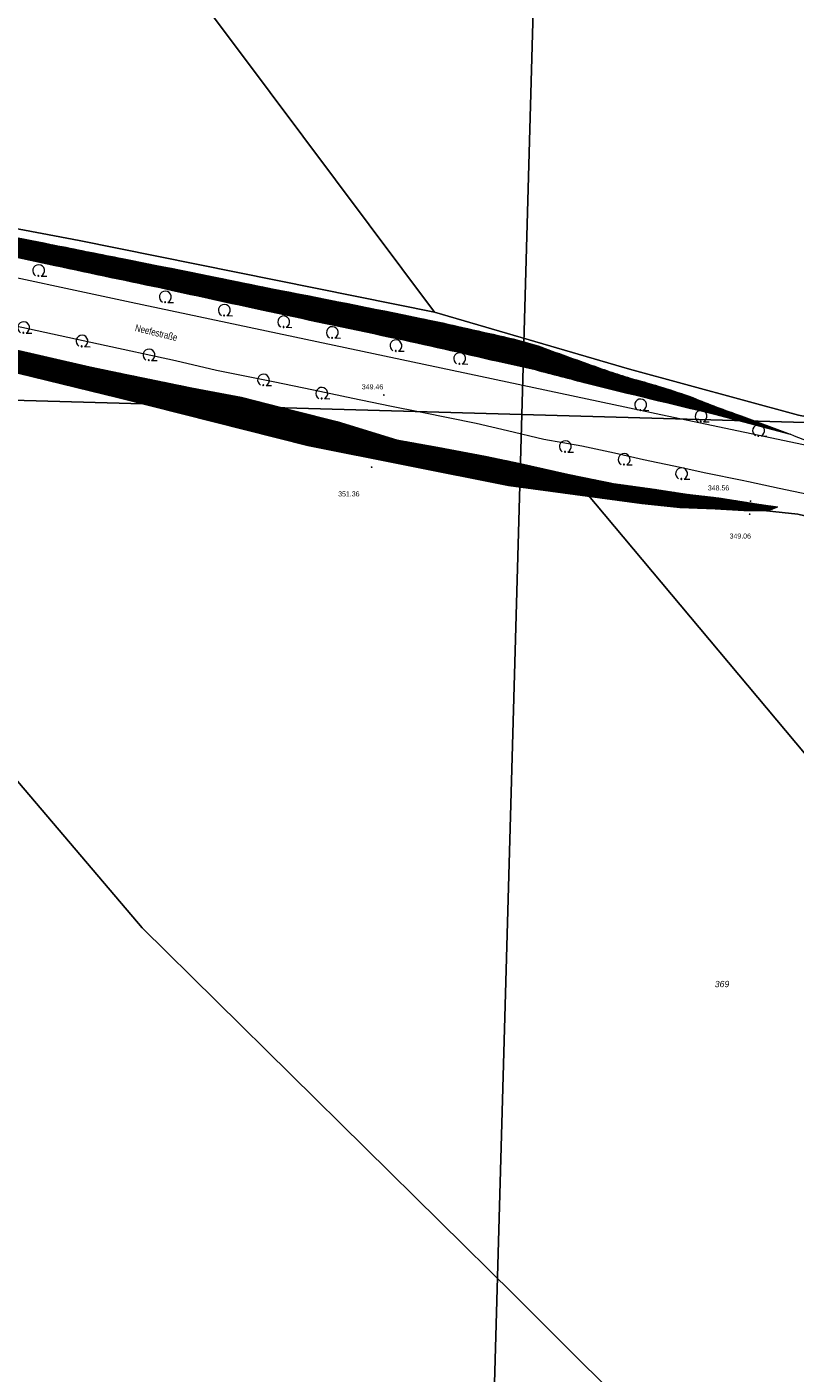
# Model space of a CAD drawing. Header units: metres. Extents: x 345144 to 348639, y 5629211 to 5635235.
# Tile 813 of 1056: x 347294 to 347397, y 5630323 to 5630504. Entities that reach past the tile are written whole.
import ezdxf
from ezdxf.enums import TextEntityAlignment as Align

# ---------------------------------------------------------------- set-up
doc = ezdxf.new("R2010")
doc.units = ezdxf.units.M
doc.header["$MEASUREMENT"] = 0
for name, color, linetype in [('028 Geländeform', 7, 'Continuous'), ('028 Geländeform Ausg.', 7, 'Continuous'), ('081-083 Topographie', 7, 'Continuous'), ('AX Flurstück', 7, 'Continuous'), ('Blatt', 7, 'Continuous'), ('Definitionslinie', 7, 'Continuous'), ('Präsentationsobjekt -Text (punktförmig)', 7, 'Continuous'), ('Strasse Lokation', 7, 'Continuous')]:
    doc.layers.add(name, color=color, linetype=linetype)
doc.styles.add('ARIAL', font='arial.ttf', dxfattribs={"height": 1})
doc.styles.add('ARIALIT', font='ariali.ttf', dxfattribs={"height": 1})
pattern_1 = [(250.9552151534, (0, 0), (0.1890527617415, -0.065261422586), [])]

# ---------------------------------------------------------------- blocks, each defined once
blk = doc.blocks.new('alk_043x_nrw')
h = blk.add_hatch(color=7)
edge = h.paths.add_edge_path(flags=0)
edge.add_arc((0, 0), 1, 180, 360, ccw=False)
edge.add_arc((0, 0), 1, 0, 180, ccw=False)
blk = doc.blocks.new('alk_7100_nrwx2')
at = {"true_color": 0x2e2e2e}
h = blk.add_hatch(color=250, dxfattribs=at)
edge = h.paths.add_edge_path(flags=0)
edge.add_arc((0.024073, -0.597267), 0.057254, 180, 360, ccw=False)
edge.add_arc((0.024073, -0.597267), 0.057255, 0, 180, ccw=False)
at = {"color": 250, "lineweight": 5, "true_color": 0x2e2e2e, "flags": 128}
blk.add_lwpolyline([(0.349382, -0.597267), (1, -0.597267)], dxfattribs=at)
at = {"color": 250, "lineweight": 5, "true_color": 0x2e2e2e}
for centre, radius, start, end in [((0.024073, 0.012362), 0.690995, -61.91481688, -118.08518312), ((0.024073, -0.597267), 0.057255, 0, 180), ((0.024073, -0.597267), 0.057254, 180, 0)]:
    blk.add_arc(centre, radius, start, end, dxfattribs=at)

msp = doc.modelspace()

# ---------------------------------------------------------------- hatches: boundary and pattern name
at = {"layer": '028 Geländeform', "true_color": 0xb27500}
h = msp.add_hatch(dxfattribs=at)
h.set_pattern_fill('_USER', color=44, scale=0.2, angle=250.95521515, style=0, pattern_type=0)
h.set_pattern_definition(pattern_1)
edge = h.paths.add_edge_path(flags=0)
edge.add_line((347298.132, 5630474.969), (347297.722, 5630472.322))
edge.add_line((347297.722, 5630472.322), (347297.722, 5630472.322))
edge.add_line((347297.722, 5630472.322), (347296.056125, 5630472.676))
edge.add_line((347296.056125, 5630472.676), (347294.390453, 5630473.031047))
edge.add_line((347294.390453, 5630473.031047), (347292.724781, 5630473.386094))
edge.add_line((347292.724781, 5630473.386094), (347291.059313, 5630473.742188))
edge.add_line((347291.059313, 5630473.742188), (347289.393844, 5630474.098281))
edge.add_line((347289.393844, 5630474.098281), (347287.728578, 5630474.455422))
edge.add_line((347287.728578, 5630474.455422), (347286.063313, 5630474.812562))
edge.add_line((347286.063313, 5630474.812562), (347284.39825, 5630475.17075))
edge.add_line((347284.39825, 5630475.17075), (347282.733188, 5630475.528938))
edge.add_line((347282.733188, 5630475.528938), (347281.068328, 5630475.888172))
edge.add_line((347281.068328, 5630475.888172), (347279.403469, 5630476.247406))
edge.add_line((347279.403469, 5630476.247406), (347277.738813, 5630476.607688))
edge.add_line((347277.738813, 5630476.607688), (347276.074156, 5630476.967969))
edge.add_line((347276.074156, 5630476.967969), (347274.409703, 5630477.329297))
edge.add_line((347274.409703, 5630477.329297), (347272.74525, 5630477.690625))
edge.add_line((347272.74525, 5630477.690625), (347271.081, 5630478.053))
edge.add_line((347271.081, 5630478.053), (347271.081, 5630478.053))
edge.add_line((347271.081, 5630478.053), (347269.651125, 5630478.356125))
edge.add_line((347269.651125, 5630478.356125), (347268.221594, 5630478.660906))
edge.add_line((347268.221594, 5630478.660906), (347266.792063, 5630478.965688))
edge.add_line((347266.792063, 5630478.965688), (347265.362875, 5630479.272125))
edge.add_line((347265.362875, 5630479.272125), (347263.933688, 5630479.578563))
edge.add_line((347263.933688, 5630479.578563), (347262.504844, 5630479.886656))
edge.add_line((347262.504844, 5630479.886656), (347261.076, 5630480.19475))
edge.add_line((347261.076, 5630480.19475), (347259.6475, 5630480.5045))
edge.add_line((347259.6475, 5630480.5045), (347258.219, 5630480.81425))
edge.add_line((347258.219, 5630480.81425), (347256.790844, 5630481.125656))
edge.add_line((347256.790844, 5630481.125656), (347255.362688, 5630481.437063))
edge.add_line((347255.362688, 5630481.437063), (347253.934875, 5630481.750125))
edge.add_line((347253.934875, 5630481.750125), (347252.507063, 5630482.063188))
edge.add_line((347252.507063, 5630482.063188), (347251.079594, 5630482.377906))
edge.add_line((347251.079594, 5630482.377906), (347249.652125, 5630482.692625))
edge.add_line((347249.652125, 5630482.692625), (347248.225, 5630483.009))
edge.add_line((347248.225, 5630483.009), (347248.225, 5630483.009))
edge.add_line((347248.225, 5630483.009), (347247.724, 5630483.109))
edge.add_line((347247.724, 5630483.109), (347247.2235, 5630483.211328))
edge.add_line((347247.2235, 5630483.211328), (347246.723, 5630483.313656))
edge.add_line((347246.723, 5630483.313656), (347246.223, 5630483.418313))
edge.add_line((347246.223, 5630483.418313), (347245.723, 5630483.522969))
edge.add_line((347245.723, 5630483.522969), (347245.2235, 5630483.629953))
edge.add_line((347245.2235, 5630483.629953), (347244.724, 5630483.736938))
edge.add_line((347244.724, 5630483.736938), (347244.225, 5630483.84625))
edge.add_line((347244.225, 5630483.84625), (347243.726, 5630483.955563))
edge.add_line((347243.726, 5630483.955563), (347243.2275, 5630484.067203))
edge.add_line((347243.2275, 5630484.067203), (347242.729, 5630484.178844))
edge.add_line((347242.729, 5630484.178844), (347242.231, 5630484.292813))
edge.add_line((347242.231, 5630484.292813), (347241.733, 5630484.406781))
edge.add_line((347241.733, 5630484.406781), (347241.2355, 5630484.523078))
edge.add_line((347241.2355, 5630484.523078), (347240.738, 5630484.639375))
edge.add_line((347240.738, 5630484.639375), (347240.241, 5630484.758))
edge.add_arc((347242.265, 5630482.843), 2.78636, 84.89124835, 136.58508419, ccw=False)
edge.add_line((347242.513, 5630485.617), (347242.698625, 5630485.623375))
edge.add_line((347242.698625, 5630485.623375), (347242.884094, 5630485.626172))
edge.add_line((347242.884094, 5630485.626172), (347243.069563, 5630485.628969))
edge.add_line((347243.069563, 5630485.628969), (347243.254875, 5630485.628188))
edge.add_line((347243.254875, 5630485.628188), (347243.440188, 5630485.627406))
edge.add_line((347243.440188, 5630485.627406), (347243.625344, 5630485.623047))
edge.add_line((347243.625344, 5630485.623047), (347243.8105, 5630485.618687))
edge.add_line((347243.8105, 5630485.618687), (347243.9955, 5630485.61075))
edge.add_line((347243.9955, 5630485.61075), (347244.1805, 5630485.602813))
edge.add_line((347244.1805, 5630485.602813), (347244.365344, 5630485.591297))
edge.add_line((347244.365344, 5630485.591297), (347244.550187, 5630485.579781))
edge.add_line((347244.550187, 5630485.579781), (347244.734875, 5630485.564688))
edge.add_line((347244.734875, 5630485.564688), (347244.919562, 5630485.549594))
edge.add_line((347244.919562, 5630485.549594), (347245.104094, 5630485.530922))
edge.add_line((347245.104094, 5630485.530922), (347245.288625, 5630485.51225))
edge.add_line((347245.288625, 5630485.51225), (347245.473, 5630485.49))
edge.add_line((347245.473, 5630485.49), (347245.473, 5630485.49))
edge.add_line((347245.473, 5630485.49), (347246.05625, 5630485.389625))
edge.add_line((347246.05625, 5630485.389625), (347246.638984, 5630485.286609))
edge.add_line((347246.638984, 5630485.286609), (347247.221719, 5630485.183594))
edge.add_line((347247.221719, 5630485.183594), (347247.803938, 5630485.077938))
edge.add_line((347247.803938, 5630485.077938), (347248.386156, 5630484.972281))
edge.add_line((347248.386156, 5630484.972281), (347248.967859, 5630484.863984))
edge.add_line((347248.967859, 5630484.863984), (347249.549563, 5630484.755687))
edge.add_line((347249.549563, 5630484.755687), (347250.13075, 5630484.64475))
edge.add_line((347250.13075, 5630484.64475), (347250.711938, 5630484.533813))
edge.add_line((347250.711938, 5630484.533813), (347251.292609, 5630484.420234))
edge.add_line((347251.292609, 5630484.420234), (347251.873281, 5630484.306656))
edge.add_line((347251.873281, 5630484.306656), (347252.453438, 5630484.190437))
edge.add_line((347252.453438, 5630484.190437), (347253.033594, 5630484.074219))
edge.add_line((347253.033594, 5630484.074219), (347253.613234, 5630483.955359))
edge.add_line((347253.613234, 5630483.955359), (347254.192875, 5630483.8365))
edge.add_line((347254.192875, 5630483.8365), (347254.772, 5630483.715))
edge.add_line((347254.772, 5630483.715), (347254.772, 5630483.715))
edge.add_line((347254.772, 5630483.715), (347255.23225, 5630483.6235))
edge.add_line((347255.23225, 5630483.6235), (347255.692266, 5630483.530781))
edge.add_line((347255.692266, 5630483.530781), (347256.152281, 5630483.438063))
edge.add_line((347256.152281, 5630483.438063), (347256.612063, 5630483.344125))
edge.add_line((347256.612063, 5630483.344125), (347257.071844, 5630483.250187))
edge.add_line((347257.071844, 5630483.250187), (347257.531391, 5630483.155031))
edge.add_line((347257.531391, 5630483.155031), (347257.990938, 5630483.059875))
edge.add_line((347257.990938, 5630483.059875), (347258.45025, 5630482.9635))
edge.add_line((347258.45025, 5630482.9635), (347258.909562, 5630482.867125))
edge.add_line((347258.909562, 5630482.867125), (347259.368641, 5630482.769531))
edge.add_line((347259.368641, 5630482.769531), (347259.827719, 5630482.671937))
edge.add_line((347259.827719, 5630482.671937), (347260.286562, 5630482.573125))
edge.add_line((347260.286562, 5630482.573125), (347260.745406, 5630482.474312))
edge.add_line((347260.745406, 5630482.474312), (347261.204016, 5630482.374281))
edge.add_line((347261.204016, 5630482.374281), (347261.662625, 5630482.27425))
edge.add_line((347261.662625, 5630482.27425), (347262.121, 5630482.173))
edge.add_line((347262.121, 5630482.173), (347262.121, 5630482.173))
edge.add_line((347262.121, 5630482.173), (347263.439625, 5630481.91175))
edge.add_line((347263.439625, 5630481.91175), (347264.758094, 5630481.649641))
edge.add_line((347264.758094, 5630481.649641), (347266.076563, 5630481.387531))
edge.add_line((347266.076563, 5630481.387531), (347267.394875, 5630481.124563))
edge.add_line((347267.394875, 5630481.124563), (347268.713188, 5630480.861594))
edge.add_line((347268.713188, 5630480.861594), (347270.031344, 5630480.597766))
edge.add_line((347270.031344, 5630480.597766), (347271.3495, 5630480.333938))
edge.add_line((347271.3495, 5630480.333938), (347272.6675, 5630480.06925))
edge.add_line((347272.6675, 5630480.06925), (347273.9855, 5630479.804563))
edge.add_line((347273.9855, 5630479.804563), (347275.303344, 5630479.539016))
edge.add_line((347275.303344, 5630479.539016), (347276.621187, 5630479.273469))
edge.add_line((347276.621187, 5630479.273469), (347277.938875, 5630479.007063))
edge.add_line((347277.938875, 5630479.007063), (347279.256563, 5630478.740656))
edge.add_line((347279.256563, 5630478.740656), (347280.574094, 5630478.473391))
edge.add_line((347280.574094, 5630478.473391), (347281.891625, 5630478.206125))
edge.add_line((347281.891625, 5630478.206125), (347283.209, 5630477.938))
edge.add_line((347283.209, 5630477.938), (347283.209, 5630477.938))
edge.add_line((347283.209, 5630477.938), (347284.141875, 5630477.753375))
edge.add_line((347284.141875, 5630477.753375), (347285.074703, 5630477.568516))
edge.add_line((347285.074703, 5630477.568516), (347286.007531, 5630477.383656))
edge.add_line((347286.007531, 5630477.383656), (347286.940313, 5630477.198563))
edge.add_line((347286.940313, 5630477.198563), (347287.873094, 5630477.013469))
edge.add_line((347287.873094, 5630477.013469), (347288.805828, 5630476.828141))
edge.add_line((347288.805828, 5630476.828141), (347289.738563, 5630476.642813))
edge.add_line((347289.738563, 5630476.642813), (347290.67125, 5630476.45725))
edge.add_line((347290.67125, 5630476.45725), (347291.603938, 5630476.271688))
edge.add_line((347291.603938, 5630476.271688), (347292.536578, 5630476.085891))
edge.add_line((347292.536578, 5630476.085891), (347293.469219, 5630475.900094))
edge.add_line((347293.469219, 5630475.900094), (347294.401813, 5630475.714063))
edge.add_line((347294.401813, 5630475.714063), (347295.334406, 5630475.528031))
edge.add_line((347295.334406, 5630475.528031), (347296.266953, 5630475.341766))
edge.add_line((347296.266953, 5630475.341766), (347297.1995, 5630475.1555))
edge.add_line((347297.1995, 5630475.1555), (347298.132, 5630474.969))
h = msp.add_hatch(dxfattribs=at)
h.set_pattern_fill('_USER', color=44, scale=0.2, angle=250.95521515, style=0, pattern_type=0)
h.set_pattern_definition(pattern_1)
h.paths.add_polyline_path([(347358.852, 5630442.675), (347331.806, 5630448.062), (347331.806, 5630448.062), (347306.207, 5630454.516), (347306.207, 5630454.516), (347285.179, 5630459.643), (347285.179, 5630459.643), (347270.213, 5630462.895), (347270.213, 5630462.895), (347250.528, 5630466.614), (347250.528, 5630466.614), (347233.291, 5630471.503), (347233.291, 5630471.503), (347211.01, 5630476.925), (347211.01, 5630476.925), (347198.572, 5630480.52), (347198.572, 5630480.52), (347196.335, 5630481.585), (347196.335, 5630481.585), (347195.262, 5630482.769), (347195.262, 5630482.769), (347196.696, 5630482.554), (347196.696, 5630482.554), (347200.371, 5630481.317), (347200.371, 5630481.317), (347205.441, 5630480.201), (347205.441, 5630480.201), (347209.5, 5630479.132), (347209.5, 5630479.132), (347213.233, 5630478.408), (347213.233, 5630478.408), (347216.8, 5630477.775), (347216.8, 5630477.775), (347220.508, 5630477.177), (347220.508, 5630477.177), (347224.369, 5630476.366), (347224.369, 5630476.366), (347228.212, 5630475.31), (347228.212, 5630475.31), (347231.827, 5630474.421), (347231.827, 5630474.421), (347235.834, 5630473.672), (347235.834, 5630473.672), (347239.191, 5630473.006), (347239.191, 5630473.006), (347244.334, 5630471.662), (347244.334, 5630471.662), (347248.264, 5630470.59), (347248.264, 5630470.59), (347252.214, 5630469.535), (347252.214, 5630469.535), (347255.816, 5630468.642), (347255.816, 5630468.642), (347259.987, 5630467.901), (347259.987, 5630467.901), (347264.673, 5630467.2), (347264.673, 5630467.2), (347268.971, 5630466.443), (347268.971, 5630466.443), (347273.73, 5630465.351), (347273.73, 5630465.351), (347277.981, 5630464.628), (347277.981, 5630464.628), (347283.073, 5630463.495), (347283.073, 5630463.495), (347287.444, 5630462.293), (347287.444, 5630462.293), (347291.727, 5630461.133), (347291.727, 5630461.133), (347296.235, 5630460.073), (347296.235, 5630460.073), (347302.463, 5630458.648), (347302.463, 5630458.648), (347307.401, 5630457.636), (347307.401, 5630457.636), (347316.397, 5630455.783), (347316.397, 5630455.783), (347322.857, 5630454.562), (347322.857, 5630454.562), (347330.039, 5630452.707), (347330.039, 5630452.707), (347335.739, 5630451.282), (347335.739, 5630451.282), (347343.778, 5630448.832), (347343.778, 5630448.832), (347349.339, 5630447.813), (347349.339, 5630447.813), (347355.751, 5630446.615), (347355.751, 5630446.615), (347360.451, 5630445.65), (347360.451, 5630445.65), (347366.842, 5630444.186), (347366.842, 5630444.186), (347373.003, 5630442.947), (347373.003, 5630442.947), (347378.187, 5630442.235), (347378.187, 5630442.235), (347382.916, 5630441.503), (347382.916, 5630441.503), (347387.193, 5630441.005), (347387.193, 5630441.005), (347392.567, 5630440.16), (347392.567, 5630440.16), (347395.119, 5630439.788), (347395.119, 5630439.788), (347393.889, 5630439.294), (347393.889, 5630439.294), (347390.539, 5630439.31), (347390.539, 5630439.31), (347386.679, 5630439.532), (347386.679, 5630439.532), (347381.914, 5630439.719), (347381.914, 5630439.719), (347376.79, 5630440.253), (347376.79, 5630440.253)], flags=0)
h = msp.add_hatch(dxfattribs=at)
h.set_pattern_fill('_USER', color=44, scale=0.2, angle=250.95521515, style=0, pattern_type=0)
h.set_pattern_definition(pattern_1)
h.paths.add_polyline_path([(347348.647, 5630464.864), (347349.324, 5630464.713625), (347350.000844, 5630464.562562), (347350.677688, 5630464.4115), (347351.354375, 5630464.25975), (347352.031062, 5630464.108), (347352.707594, 5630463.955563), (347353.384125, 5630463.803125), (347354.0605, 5630463.65), (347354.736875, 5630463.496875), (347355.413094, 5630463.343063), (347356.089313, 5630463.18925), (347356.765375, 5630463.03475), (347357.441437, 5630462.88025), (347358.117344, 5630462.725063), (347358.79325, 5630462.569875), (347359.469, 5630462.414), (347359.469, 5630462.414), (347362.367, 5630461.639), (347362.367, 5630461.639), (347362.843, 5630461.46625), (347363.319172, 5630461.293891), (347363.795344, 5630461.121531), (347364.271688, 5630460.949563), (347364.748031, 5630460.777594), (347365.224547, 5630460.606016), (347365.701063, 5630460.434438), (347366.17775, 5630460.26325), (347366.654438, 5630460.092063), (347367.131297, 5630459.921266), (347367.608156, 5630459.750469), (347368.085188, 5630459.580063), (347368.562219, 5630459.409656), (347369.039422, 5630459.239641), (347369.516625, 5630459.069625), (347369.994, 5630458.9), (347369.994, 5630458.9), (347369.414, 5630456.446), (347369.414, 5630456.446), (347368.97675, 5630456.559375), (347368.539578, 5630456.673031), (347368.102406, 5630456.786688), (347367.665313, 5630456.900625), (347367.228219, 5630457.014563), (347366.791203, 5630457.128781), (347366.354188, 5630457.243), (347365.91725, 5630457.3575), (347365.480313, 5630457.472), (347365.043453, 5630457.586781), (347364.606594, 5630457.701563), (347364.169813, 5630457.816625), (347363.733031, 5630457.931688), (347363.296328, 5630458.047031), (347362.859625, 5630458.162375), (347362.423, 5630458.278), (347362.423, 5630458.278), (347357.385, 5630459.398), (347357.385, 5630459.398), (347356.480125, 5630459.612375), (347355.574703, 5630459.824203), (347354.669281, 5630460.036031), (347353.763312, 5630460.245313), (347352.857344, 5630460.454594), (347351.950828, 5630460.661328), (347351.044313, 5630460.868063), (347350.13725, 5630461.07225), (347349.230188, 5630461.276438), (347348.322578, 5630461.478078), (347347.414969, 5630461.679719), (347346.506813, 5630461.878813), (347345.598656, 5630462.077906), (347344.689953, 5630462.274453), (347343.78125, 5630462.471), (347342.872, 5630462.665), (347342.872, 5630462.665), (347341.788125, 5630462.893625), (347340.704359, 5630463.122688), (347339.620594, 5630463.35175), (347338.536938, 5630463.58125), (347337.453281, 5630463.81075), (347336.369734, 5630464.040688), (347335.286188, 5630464.270625), (347334.20275, 5630464.501), (347333.119313, 5630464.731375), (347332.035984, 5630464.962188), (347330.952656, 5630465.193), (347329.869438, 5630465.42425), (347328.786219, 5630465.6555), (347327.703109, 5630465.887188), (347326.62, 5630466.118875), (347325.537, 5630466.351), (347325.537, 5630466.351), (347324.73875, 5630466.519125), (347323.940797, 5630466.688656), (347323.142844, 5630466.858187), (347322.345188, 5630467.029125), (347321.547531, 5630467.200062), (347320.750172, 5630467.372406), (347319.952813, 5630467.54475), (347319.15575, 5630467.7185), (347318.358688, 5630467.89225), (347317.561922, 5630468.067406), (347316.765156, 5630468.242563), (347315.968688, 5630468.419125), (347315.172219, 5630468.595688), (347314.376047, 5630468.773656), (347313.579875, 5630468.951625), (347312.784, 5630469.131), (347312.784, 5630469.131), (347311.841625, 5630469.325625), (347310.8995, 5630469.521453), (347309.957375, 5630469.717281), (347309.0155, 5630469.914313), (347308.073625, 5630470.111344), (347307.132, 5630470.309578), (347306.190375, 5630470.507813), (347305.249, 5630470.70725), (347304.307625, 5630470.906688), (347303.3665, 5630471.107328), (347302.425375, 5630471.307969), (347301.4845, 5630471.509813), (347300.543625, 5630471.711656), (347299.603, 5630471.914703), (347298.662375, 5630472.11775), (347297.722, 5630472.322), (347297.722, 5630472.322), (347298.132, 5630474.969), (347298.132, 5630474.969), (347298.676125, 5630474.86075), (347299.220219, 5630474.752438), (347299.764313, 5630474.644125), (347300.308375, 5630474.53575), (347300.852438, 5630474.427375), (347301.396469, 5630474.318938), (347301.9405, 5630474.2105), (347302.4845, 5630474.102), (347303.0285, 5630473.9935), (347303.572469, 5630473.884938), (347304.116438, 5630473.776375), (347304.660375, 5630473.66775), (347305.204312, 5630473.559125), (347305.748219, 5630473.450438), (347306.292125, 5630473.34175), (347306.836, 5630473.233), (347306.836, 5630473.233), (347308.155125, 5630472.972875), (347309.474047, 5630472.711703), (347310.792969, 5630472.450531), (347312.111688, 5630472.188313), (347313.430406, 5630471.926094), (347314.748922, 5630471.662828), (347316.067438, 5630471.399563), (347317.38575, 5630471.13525), (347318.704063, 5630470.870938), (347320.022172, 5630470.605578), (347321.340281, 5630470.340219), (347322.658187, 5630470.073813), (347323.976094, 5630469.807406), (347325.293797, 5630469.539953), (347326.6115, 5630469.2725), (347327.929, 5630469.004), (347327.929, 5630469.004), (347329.225125, 5630468.751375), (347330.520938, 5630468.497219), (347331.81675, 5630468.243063), (347333.11225, 5630467.987375), (347334.40775, 5630467.731687), (347335.702938, 5630467.474469), (347336.998125, 5630467.21725), (347338.293, 5630466.9585), (347339.587875, 5630466.69975), (347340.882438, 5630466.439469), (347342.177, 5630466.179188), (347343.47125, 5630465.917375), (347344.7655, 5630465.655563), (347346.059437, 5630465.392219), (347347.353375, 5630465.128875)], flags=0)
h = msp.add_hatch(dxfattribs=at)
h.set_pattern_fill('_USER', color=44, scale=0.2, angle=250.95521515, style=0, pattern_type=0)
h.set_pattern_definition(pattern_1)
h.paths.add_polyline_path([(347369.414, 5630456.446), (347369.994, 5630458.9), (347369.994, 5630458.9), (347370.339875, 5630458.774), (347370.686469, 5630458.650125), (347371.033062, 5630458.52625), (347371.380375, 5630458.4045), (347371.727687, 5630458.28275), (347372.075719, 5630458.163125), (347372.42375, 5630458.0435), (347372.7725, 5630457.926), (347373.12125, 5630457.8085), (347373.470719, 5630457.693125), (347373.820188, 5630457.57775), (347374.170375, 5630457.4645), (347374.520563, 5630457.35125), (347374.871469, 5630457.240125), (347375.222375, 5630457.129), (347375.574, 5630457.02), (347375.574, 5630457.02), (347376.088375, 5630456.88925), (347376.600672, 5630456.751875), (347377.112969, 5630456.6145), (347377.623188, 5630456.4705), (347378.133406, 5630456.3265), (347378.641547, 5630456.175875), (347379.149688, 5630456.02525), (347379.65575, 5630455.868), (347380.161813, 5630455.71075), (347380.665797, 5630455.546875), (347381.169781, 5630455.383), (347381.671688, 5630455.2125), (347382.173594, 5630455.042), (347382.673422, 5630454.864875), (347383.17325, 5630454.68775), (347383.671, 5630454.504), (347383.671, 5630454.504), (347384.07475, 5630454.33925), (347384.479594, 5630454.177422), (347384.884438, 5630454.015594), (347385.290375, 5630453.856688), (347385.696313, 5630453.697781), (347386.103344, 5630453.541797), (347386.510375, 5630453.385813), (347386.9185, 5630453.23275), (347387.326625, 5630453.079688), (347387.735844, 5630452.929547), (347388.145063, 5630452.779406), (347388.555375, 5630452.632188), (347388.965687, 5630452.484969), (347389.377094, 5630452.340672), (347389.7885, 5630452.196375), (347390.201, 5630452.055), (347390.201, 5630452.055), (347396.817, 5630449.563), (347396.817, 5630449.563), (347386.599, 5630452.293), (347386.599, 5630452.293), (347385.523375, 5630452.546125), (347384.448141, 5630452.800859), (347383.372906, 5630453.055594), (347382.298062, 5630453.311938), (347381.223219, 5630453.568281), (347380.148766, 5630453.826234), (347379.074313, 5630454.084188), (347378.00025, 5630454.34375), (347376.926188, 5630454.603313), (347375.852516, 5630454.864484), (347374.778844, 5630455.125656), (347373.705563, 5630455.388438), (347372.632281, 5630455.651219), (347371.559391, 5630455.915609), (347370.4865, 5630456.18)], flags=0)

# ---------------------------------------------------------------- linework, layer by layer
at = {"layer": '081-083 Topographie', "color": 7, "linetype": 'Continuous', "lineweight": 5, "flags": 128}
for points in [[(347284.924, 5630472.303), (347308.001, 5630467.346), (347308.001, 5630467.346), (347355.088, 5630457.38), (347355.088, 5630457.38), (347380.223, 5630452.038), (347380.223, 5630452.038), (347401.142, 5630447.658), (347401.142, 5630447.658), (347406.248, 5630446.589), (347406.248, 5630446.589), (347431.044, 5630441.408), (347431.044, 5630441.408), (347457.442, 5630435.712), (347457.442, 5630435.712), (347464.078, 5630434.344), (347464.078, 5630434.344), (347477.903, 5630431.494), (347477.903, 5630431.494), (347494.255, 5630428.043)], [(347288.071, 5630465.1), (347303.585, 5630461.767), (347303.585, 5630461.767), (347313.975, 5630459.524), (347313.975, 5630459.524), (347319.48, 5630458.192), (347319.48, 5630458.192), (347327.122, 5630456.691), (347327.122, 5630456.691), (347332.568, 5630455.536), (347332.568, 5630455.536), (347337.845, 5630454.411), (347337.845, 5630454.411), (347342.836, 5630453.401), (347342.836, 5630453.401), (347347.146, 5630452.527), (347347.146, 5630452.527), (347354.465, 5630451.059), (347354.465, 5630451.059), (347358.729, 5630450.074), (347358.729, 5630450.074), (347363.621, 5630448.925), (347363.621, 5630448.925), (347368.708, 5630448.023), (347368.708, 5630448.023), (347373.107, 5630447.075), (347373.107, 5630447.075), (347377.026, 5630446.185), (347377.026, 5630446.185), (347381.992, 5630445.124), (347381.992, 5630445.124), (347385.43, 5630444.393), (347385.43, 5630444.393), (347390.335, 5630443.405), (347390.335, 5630443.405), (347391.202, 5630443.214), (347391.202, 5630443.214), (347395.31, 5630442.311), (347395.31, 5630442.311), (347403.06, 5630440.671)]]:
    msp.add_lwpolyline(points, dxfattribs=at)
at = {"layer": '081-083 Topographie', "color": 7, "linetype": 'Continuous', "lineweight": 5}
msp.add_arc((346815.432, 5629017.353), 1545.714722, 67.720026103, 67.906016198, dxfattribs=at)
at = {"layer": 'AX Flurstück', "color": 8, "linetype": 'Continuous', "lineweight": 13, "true_color": 0x808080, "flags": 128}
for points in [[(347282.57, 5630691.075), (347305.872, 5630662.648), (347346.163, 5630611.516), (347392.414, 5630554.169), (347420.089, 5630521.732), (347442.118, 5630496.732), (347465.818, 5630471.512), (347483.663, 5630454.501), (347504.375, 5630436.319), (347511.41, 5630430.318), (347465.231, 5630440.093), (347428.716, 5630446.266), (347397.94, 5630452.137), (347375.151, 5630458.32), (347348.853, 5630466.026), (347326.731, 5630495.594), (347303.408, 5630526.768), (347277.812, 5630560.41)], [(347277.812, 5630560.41), (347303.408, 5630526.768), (347326.731, 5630495.594), (347348.853, 5630466.026), (347300.993, 5630475.68), (347267.193, 5630482.046)], [(347267.193, 5630482.046), (347300.993, 5630475.68), (347348.853, 5630466.026), (347375.151, 5630458.32), (347397.94, 5630452.137), (347428.716, 5630446.266), (347465.231, 5630440.093), (347511.41, 5630430.318), (347521.558, 5630428.352), (347561.895, 5630418.094), (347589.98, 5630411.775), (347622.61, 5630404.208), (347675.203, 5630396.545), (347688.099, 5630394.383), (347718.045, 5630389.365), (347759.561, 5630380.213), (347805.521, 5630369.611)], [(347400.654, 5630292.687), (347359.545, 5630333.691), (347309.459, 5630383.095), (347282.215, 5630415.112), (347249.78, 5630455.386), (347236.243, 5630471.645), (347263.611, 5630465.084), (347296.45, 5630457.983), (347344.275, 5630447.39), (347369.171, 5630441.865)], [(347801.383, 5630349.756), (347754.722, 5630358.635), (347701.95, 5630369.295), (347661.034, 5630380.99), (347643.197, 5630386.554), (347617.846, 5630393.32), (347596.877, 5630396.452), (347560.813, 5630403.236), (347543.654, 5630406.067), (347498.522, 5630415.248), (347461.786, 5630423.768), (347438.3, 5630429.454), (347425.355, 5630432.272), (347397.821, 5630438.783), (347369.171, 5630441.865), (347344.275, 5630447.39), (347296.45, 5630457.983), (347263.611, 5630465.084)], [(347249.78, 5630455.386), (347282.215, 5630415.112), (347309.459, 5630383.095), (347359.545, 5630333.691), (347400.654, 5630292.687)], [(347369.171, 5630441.865), (347405.231, 5630398.837), (347439.848, 5630373.162), (347468.822, 5630349.627), (347489.973, 5630330.904), (347517.02, 5630303.555)], [(347517.02, 5630303.555), (347489.973, 5630330.904), (347468.822, 5630349.627), (347439.848, 5630373.162), (347405.231, 5630398.837), (347369.171, 5630441.865), (347397.821, 5630438.783), (347425.355, 5630432.272), (347438.3, 5630429.454), (347461.786, 5630423.768), (347498.522, 5630415.248), (347543.654, 5630406.067), (347557.103, 5630394.969), (347594.563, 5630359.909), (347607.693, 5630344.945), (347637.587, 5630310.521)]]:
    msp.add_lwpolyline(points, dxfattribs=at)
at = {"layer": 'Blatt', "color": 205, "linetype": 'Continuous', "lineweight": 5, "true_color": 0x873099, "flags": 128}
for points in [[(346860.876, 5630466.287), (346867.913, 5630716.165), (347367.669, 5630702.092), (347360.632, 5630452.215), (346860.876, 5630466.287)], [(347360.632, 5630452.215), (347367.669, 5630702.092), (347867.426, 5630688.019), (347860.388, 5630438.144), (347360.632, 5630452.215)], [(346853.841, 5630216.41), (346860.876, 5630466.287), (347360.632, 5630452.215), (347353.596, 5630202.337), (346853.841, 5630216.41)], [(347353.596, 5630202.337), (347360.632, 5630452.215), (347860.388, 5630438.144), (347853.351, 5630188.267), (347353.596, 5630202.337)]]:
    msp.add_lwpolyline(points, dxfattribs=at)
at = {"layer": 'Definitionslinie', "color": 44, "linetype": 'Continuous', "lineweight": 5, "true_color": 0xb27500, "flags": 128}
for points in [[(347271.081, 5630478.053), (347272.74525, 5630477.690625), (347274.409703, 5630477.329297), (347276.074156, 5630476.967969), (347277.738813, 5630476.607688), (347279.403469, 5630476.247406), (347281.068328, 5630475.888172), (347282.733188, 5630475.528938), (347284.39825, 5630475.17075), (347286.063313, 5630474.812562), (347287.728578, 5630474.455422), (347289.393844, 5630474.098281), (347291.059313, 5630473.742188), (347292.724781, 5630473.386094), (347294.390453, 5630473.031047), (347296.056125, 5630472.676), (347297.722, 5630472.322)], [(347283.209, 5630477.938), (347284.141875, 5630477.753375), (347285.074703, 5630477.568516), (347286.007531, 5630477.383656), (347286.940313, 5630477.198563), (347287.873094, 5630477.013469), (347288.805828, 5630476.828141), (347289.738563, 5630476.642813), (347290.67125, 5630476.45725), (347291.603938, 5630476.271688), (347292.536578, 5630476.085891), (347293.469219, 5630475.900094), (347294.401813, 5630475.714063), (347295.334406, 5630475.528031), (347296.266953, 5630475.341766), (347297.1995, 5630475.1555), (347298.132, 5630474.969)], [(347297.722, 5630472.322), (347298.132, 5630474.969)], [(347297.722, 5630472.322), (347298.132, 5630474.969)], [(347298.132, 5630474.969), (347298.676125, 5630474.86075), (347299.220219, 5630474.752438), (347299.764313, 5630474.644125), (347300.308375, 5630474.53575), (347300.852438, 5630474.427375), (347301.396469, 5630474.318938), (347301.9405, 5630474.2105), (347302.4845, 5630474.102), (347303.0285, 5630473.9935), (347303.572469, 5630473.884938), (347304.116438, 5630473.776375), (347304.660375, 5630473.66775), (347305.204312, 5630473.559125), (347305.748219, 5630473.450438), (347306.292125, 5630473.34175), (347306.836, 5630473.233)], [(347297.722, 5630472.322), (347298.662375, 5630472.11775), (347299.603, 5630471.914703), (347300.543625, 5630471.711656), (347301.4845, 5630471.509813), (347302.425375, 5630471.307969), (347303.3665, 5630471.107328), (347304.307625, 5630470.906688), (347305.249, 5630470.70725), (347306.190375, 5630470.507813), (347307.132, 5630470.309578), (347308.073625, 5630470.111344), (347309.0155, 5630469.914313), (347309.957375, 5630469.717281), (347310.8995, 5630469.521453), (347311.841625, 5630469.325625), (347312.784, 5630469.131)], [(347306.836, 5630473.233), (347308.155125, 5630472.972875), (347309.474047, 5630472.711703), (347310.792969, 5630472.450531), (347312.111688, 5630472.188313), (347313.430406, 5630471.926094), (347314.748922, 5630471.662828), (347316.067438, 5630471.399563), (347317.38575, 5630471.13525), (347318.704063, 5630470.870938), (347320.022172, 5630470.605578), (347321.340281, 5630470.340219), (347322.658187, 5630470.073813), (347323.976094, 5630469.807406), (347325.293797, 5630469.539953), (347326.6115, 5630469.2725), (347327.929, 5630469.004)], [(347312.784, 5630469.131), (347313.579875, 5630468.951625), (347314.376047, 5630468.773656), (347315.172219, 5630468.595688), (347315.968688, 5630468.419125), (347316.765156, 5630468.242563), (347317.561922, 5630468.067406), (347318.358688, 5630467.89225), (347319.15575, 5630467.7185), (347319.952813, 5630467.54475), (347320.750172, 5630467.372406), (347321.547531, 5630467.200062), (347322.345188, 5630467.029125), (347323.142844, 5630466.858187), (347323.940797, 5630466.688656), (347324.73875, 5630466.519125), (347325.537, 5630466.351)], [(347327.929, 5630469.004), (347329.225125, 5630468.751375), (347330.520938, 5630468.497219), (347331.81675, 5630468.243063), (347333.11225, 5630467.987375), (347334.40775, 5630467.731687), (347335.702938, 5630467.474469), (347336.998125, 5630467.21725), (347338.293, 5630466.9585), (347339.587875, 5630466.69975), (347340.882438, 5630466.439469), (347342.177, 5630466.179188), (347343.47125, 5630465.917375), (347344.7655, 5630465.655563), (347346.059437, 5630465.392219), (347347.353375, 5630465.128875), (347348.647, 5630464.864)], [(347325.537, 5630466.351), (347326.62, 5630466.118875), (347327.703109, 5630465.887188), (347328.786219, 5630465.6555), (347329.869438, 5630465.42425), (347330.952656, 5630465.193), (347332.035984, 5630464.962188), (347333.119313, 5630464.731375), (347334.20275, 5630464.501), (347335.286188, 5630464.270625), (347336.369734, 5630464.040688), (347337.453281, 5630463.81075), (347338.536938, 5630463.58125), (347339.620594, 5630463.35175), (347340.704359, 5630463.122688), (347341.788125, 5630462.893625), (347342.872, 5630462.665)], [(347348.647, 5630464.864), (347349.324, 5630464.713625), (347350.000844, 5630464.562562), (347350.677688, 5630464.4115), (347351.354375, 5630464.25975), (347352.031062, 5630464.108), (347352.707594, 5630463.955563), (347353.384125, 5630463.803125), (347354.0605, 5630463.65), (347354.736875, 5630463.496875), (347355.413094, 5630463.343063), (347356.089313, 5630463.18925), (347356.765375, 5630463.03475), (347357.441437, 5630462.88025), (347358.117344, 5630462.725063), (347358.79325, 5630462.569875), (347359.469, 5630462.414)], [(347342.872, 5630462.665), (347343.78125, 5630462.471), (347344.689953, 5630462.274453), (347345.598656, 5630462.077906), (347346.506813, 5630461.878813), (347347.414969, 5630461.679719), (347348.322578, 5630461.478078), (347349.230188, 5630461.276438), (347350.13725, 5630461.07225), (347351.044313, 5630460.868063), (347351.950828, 5630460.661328), (347352.857344, 5630460.454594), (347353.763312, 5630460.245313), (347354.669281, 5630460.036031), (347355.574703, 5630459.824203), (347356.480125, 5630459.612375), (347357.385, 5630459.398)], [(347359.469, 5630462.414), (347362.367, 5630461.639)], [(347362.367, 5630461.639), (347362.843, 5630461.46625), (347363.319172, 5630461.293891), (347363.795344, 5630461.121531), (347364.271688, 5630460.949563), (347364.748031, 5630460.777594), (347365.224547, 5630460.606016), (347365.701063, 5630460.434438), (347366.17775, 5630460.26325), (347366.654438, 5630460.092063), (347367.131297, 5630459.921266), (347367.608156, 5630459.750469), (347368.085188, 5630459.580063), (347368.562219, 5630459.409656), (347369.039422, 5630459.239641), (347369.516625, 5630459.069625), (347369.994, 5630458.9)], [(347285.179, 5630459.643), (347306.207, 5630454.516)], [(347291.727, 5630461.133), (347296.235, 5630460.073)], [(347296.235, 5630460.073), (347302.463, 5630458.648)], [(347302.463, 5630458.648), (347307.401, 5630457.636)], [(347357.385, 5630459.398), (347362.423, 5630458.278)], [(347362.423, 5630458.278), (347362.859625, 5630458.162375), (347363.296328, 5630458.047031), (347363.733031, 5630457.931688), (347364.169813, 5630457.816625), (347364.606594, 5630457.701563), (347365.043453, 5630457.586781), (347365.480313, 5630457.472), (347365.91725, 5630457.3575), (347366.354188, 5630457.243), (347366.791203, 5630457.128781), (347367.228219, 5630457.014563), (347367.665313, 5630456.900625), (347368.102406, 5630456.786688), (347368.539578, 5630456.673031), (347368.97675, 5630456.559375), (347369.414, 5630456.446)], [(347369.414, 5630456.446), (347369.994, 5630458.9)], [(347369.414, 5630456.446), (347369.994, 5630458.9)], [(347369.994, 5630458.9), (347370.339875, 5630458.774), (347370.686469, 5630458.650125), (347371.033062, 5630458.52625), (347371.380375, 5630458.4045), (347371.727687, 5630458.28275), (347372.075719, 5630458.163125), (347372.42375, 5630458.0435), (347372.7725, 5630457.926), (347373.12125, 5630457.8085), (347373.470719, 5630457.693125), (347373.820188, 5630457.57775), (347374.170375, 5630457.4645), (347374.520563, 5630457.35125), (347374.871469, 5630457.240125), (347375.222375, 5630457.129), (347375.574, 5630457.02)], [(347307.401, 5630457.636), (347316.397, 5630455.783)], [(347369.414, 5630456.446), (347370.4865, 5630456.18), (347371.559391, 5630455.915609), (347372.632281, 5630455.651219), (347373.705563, 5630455.388438), (347374.778844, 5630455.125656), (347375.852516, 5630454.864484), (347376.926188, 5630454.603313), (347378.00025, 5630454.34375), (347379.074313, 5630454.084188), (347380.148766, 5630453.826234), (347381.223219, 5630453.568281), (347382.298062, 5630453.311938), (347383.372906, 5630453.055594), (347384.448141, 5630452.800859), (347385.523375, 5630452.546125), (347386.599, 5630452.293)], [(347375.574, 5630457.02), (347376.088375, 5630456.88925), (347376.600672, 5630456.751875), (347377.112969, 5630456.6145), (347377.623188, 5630456.4705), (347378.133406, 5630456.3265), (347378.641547, 5630456.175875), (347379.149688, 5630456.02525), (347379.65575, 5630455.868), (347380.161813, 5630455.71075), (347380.665797, 5630455.546875), (347381.169781, 5630455.383), (347381.671688, 5630455.2125), (347382.173594, 5630455.042), (347382.673422, 5630454.864875), (347383.17325, 5630454.68775), (347383.671, 5630454.504)], [(347306.207, 5630454.516), (347331.806, 5630448.062)], [(347316.397, 5630455.783), (347322.857, 5630454.562)], [(347322.857, 5630454.562), (347330.039, 5630452.707)], [(347383.671, 5630454.504), (347384.07475, 5630454.33925), (347384.479594, 5630454.177422), (347384.884438, 5630454.015594), (347385.290375, 5630453.856688), (347385.696313, 5630453.697781), (347386.103344, 5630453.541797), (347386.510375, 5630453.385813), (347386.9185, 5630453.23275), (347387.326625, 5630453.079688), (347387.735844, 5630452.929547), (347388.145063, 5630452.779406), (347388.555375, 5630452.632188), (347388.965687, 5630452.484969), (347389.377094, 5630452.340672), (347389.7885, 5630452.196375), (347390.201, 5630452.055)], [(347330.039, 5630452.707), (347335.739, 5630451.282)], [(347335.739, 5630451.282), (347343.778, 5630448.832)], [(347386.599, 5630452.293), (347396.817, 5630449.563)], [(347390.201, 5630452.055), (347396.817, 5630449.563)], [(347343.778, 5630448.832), (347349.339, 5630447.813)], [(347331.806, 5630448.062), (347358.852, 5630442.675)], [(347349.339, 5630447.813), (347355.751, 5630446.615)], [(347355.751, 5630446.615), (347360.451, 5630445.65)], [(347360.451, 5630445.65), (347366.842, 5630444.186)], [(347366.842, 5630444.186), (347373.003, 5630442.947)], [(347358.852, 5630442.675), (347376.79, 5630440.253)], [(347373.003, 5630442.947), (347378.187, 5630442.235)], [(347378.187, 5630442.235), (347382.916, 5630441.503)], [(347382.916, 5630441.503), (347387.193, 5630441.005)], [(347376.79, 5630440.253), (347381.914, 5630439.719)], [(347381.914, 5630439.719), (347386.679, 5630439.532)], [(347387.193, 5630441.005), (347392.567, 5630440.16)], [(347392.567, 5630440.16), (347395.119, 5630439.788)], [(347393.889, 5630439.294), (347395.119, 5630439.788)], [(347386.679, 5630439.532), (347390.539, 5630439.31)], [(347390.539, 5630439.31), (347393.889, 5630439.294)]]:
    msp.add_lwpolyline(points, dxfattribs=at)
at = {"layer": 'Definitionslinie', "color": 7, "linetype": 'Continuous', "lineweight": 5, "flags": 128}
for points in [[(347284.924, 5630472.303), (347308.001, 5630467.346)], [(347308.001, 5630467.346), (347355.088, 5630457.38)], [(347288.071, 5630465.1), (347303.585, 5630461.767)], [(347303.585, 5630461.767), (347313.975, 5630459.524)], [(347313.975, 5630459.524), (347319.48, 5630458.192)], [(347319.48, 5630458.192), (347327.122, 5630456.691)], [(347327.122, 5630456.691), (347332.568, 5630455.536)], [(347355.088, 5630457.38), (347380.223, 5630452.038)], [(347332.568, 5630455.536), (347337.845, 5630454.411)], [(347337.845, 5630454.411), (347342.836, 5630453.401)], [(347342.836, 5630453.401), (347347.146, 5630452.527)], [(347347.146, 5630452.527), (347354.465, 5630451.059)], [(347354.465, 5630451.059), (347358.729, 5630450.074)], [(347380.223, 5630452.038), (347401.142, 5630447.658), (347401.142, 5630447.658), (347406.248, 5630446.589)], [(347358.729, 5630450.074), (347363.621, 5630448.925)], [(347363.621, 5630448.925), (347368.708, 5630448.023)], [(347368.708, 5630448.023), (347373.107, 5630447.075)], [(347373.107, 5630447.075), (347377.026, 5630446.185)], [(347377.026, 5630446.185), (347381.992, 5630445.124)], [(347381.992, 5630445.124), (347385.43, 5630444.393)], [(347385.43, 5630444.393), (347390.335, 5630443.405)], [(347390.335, 5630443.405), (347391.202, 5630443.214)], [(347391.202, 5630443.214), (347395.31, 5630442.311)], [(347395.31, 5630442.311), (347403.06, 5630440.671)]]:
    msp.add_lwpolyline(points, dxfattribs=at)
at = {"layer": 'Definitionslinie', "color": 7, "linetype": 'Continuous', "lineweight": 5}
msp.add_arc((346815.432, 5629017.353), 1545.714722, 67.720026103, 67.906016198, dxfattribs=at)

# ---------------------------------------------------------------- block references
at = {"layer": '028 Geländeform', "xscale": 0.125, "yscale": 0.125}
for p, rotation in [((347342.051, 5630454.852), -2.326094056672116), ((347340.397, 5630445.141), -2.326094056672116), ((347391.462, 5630440.559), -2.326609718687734), ((347391.348, 5630438.808), -2.326036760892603)]:
    msp.add_blockref('alk_043x_nrw', p, dxfattribs=dict(at, rotation=rotation))
at = {"layer": '081-083 Topographie', "xscale": 1.15275, "yscale": 1.15275}
for p, rotation in [((347295.491, 5630471.593), -2.326094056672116), ((347312.569, 5630468.038), -2.326094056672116), ((347320.52, 5630466.252), -2.326094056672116), ((347328.528, 5630464.698), -2.326094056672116), ((347293.472, 5630463.911), -2.326094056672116), ((347335.076, 5630463.251), -2.326094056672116), ((347301.327, 5630462.101), -2.326094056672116), ((347343.645, 5630461.478), -2.326036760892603), ((347310.362, 5630460.225), -2.326094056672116), ((347352.23, 5630459.74), -2.326094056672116), ((347325.8, 5630456.859), -2.326094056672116), ((347333.657, 5630455.078), -2.326094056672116), ((347376.62, 5630453.503), -2.326094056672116), ((347384.761, 5630451.967), -2.326036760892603), ((347392.513, 5630450.054), -2.326094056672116), ((347366.468, 5630447.882), -2.326094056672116), ((347374.401, 5630446.168), -2.326036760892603), ((347382.136, 5630444.242), -2.326667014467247)]:
    msp.add_blockref('alk_7100_nrwx2', p, dxfattribs=dict(at, rotation=rotation))

# ---------------------------------------------------------------- texts
at = {"layer": '028 Geländeform Ausg.', "color": 44, "true_color": 0xb27500, "style": 'ARIAL', "width": 0.8}
for s, p in [('349.46', (347339.08, 5630455.623)), ('351.36', (347335.886, 5630441.197)), ('348.56', (347385.708, 5630442.004)), ('349.06', (347388.634, 5630435.52))]:
    msp.add_text(s, height=0.6761367, dxfattribs=at).set_placement(p)
at = {"layer": 'Präsentationsobjekt -Text (punktförmig)', "color": 8, "true_color": 0x808080, "style": 'ARIALIT'}
msp.add_text('369', height=0.8421, dxfattribs=at).set_placement((347387.621, 5630375.507), align=Align.MIDDLE_CENTER)
at = {"layer": 'Strasse Lokation', "color": 219, "true_color": 0x5c3d57, "style": 'ARIAL', "width": 0.8}
msp.add_text('Neefestraße', height=0.94657507, rotation=-13.62444732, dxfattribs=at).set_placement((347308.445, 5630463.48))

doc.saveas('drawing.dxf')
